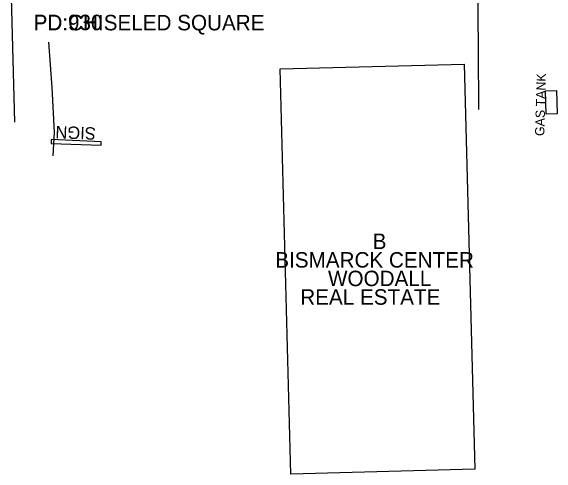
# Model space of a CAD drawing. Extents: x 954793 to 988390, y 1867850 to 1924428.
# Drawn here: x 958273.1 to 958449.8, y 1917282.5 to 1917432.3 of the extents above; entities that cross this region are included whole.
import ezdxf

# ---------------------------------------------------------------- set-up
doc = ezdxf.new("R2010")
doc.units = 0
for name, color, linetype in [('S_BUILDING', 7, 'Continuous'), ('S_BUILDING_ANNOT', 7, 'Continuous'), ('S_PARKING', 7, 'Continuous'), ('S_PRIMARY_CTL_ANNOT', 7, 'Continuous'), ('S_SIGN', 7, 'Continuous'), ('S_SIGN_ANNOT', 7, 'Continuous'), ('S_STREAM', 7, 'Continuous'), ('S_TANK', 7, 'Continuous'), ('S_TANK_ANNOT', 7, 'Continuous')]:
    doc.layers.add(name, color=color, linetype=linetype)

msp = doc.modelspace()

# ---------------------------------------------------------------- linework, layer by layer
at = {"layer": 'S_BUILDING'}
msp.add_lwpolyline([(958363.64, 1917282.5), (958360.24, 1917413.5), (958419.74, 1917415.04), (958423.14, 1917284.05)], close=True, dxfattribs=at)
at = {"layer": 'S_PARKING'}
for points in [[(958407.07, 1917494.26), (958423.73, 1917494.27), (958423.97, 1917455.08), (958424.24, 1917419.55), (958424.41, 1917400.43)], [(958286.76, 1917385.45), (958287.22, 1917393.01), (958286.43, 1917407.52), (958285.36, 1917422.12)]]:
    msp.add_lwpolyline(points, dxfattribs=at)
at = {"layer": 'S_SIGN'}
msp.add_lwpolyline([(958302.32, 1917389.99), (958286.12, 1917390.74), (958286.1, 1917389.42), (958302.26, 1917388.86), (958302.29, 1917389.98)], dxfattribs=at)
at = {"layer": 'S_STREAM'}
msp.add_lwpolyline([(958274.39, 1917396.3), (958273.09, 1917444.84)], dxfattribs=at)
at = {"layer": 'S_TANK'}
msp.add_lwpolyline([(958446.23, 1917398.86), (958446.03, 1917406.45), (958449.58, 1917406.55), (958449.78, 1917398.95)], close=True, dxfattribs=at)

# ---------------------------------------------------------------- texts
at = {"layer": 'S_BUILDING_ANNOT'}
for s, height, p in [('B', 5, (958390.13, 1917355.27)), ('BISMARCK CENTER', 5.0004, (958358.6, 1917349.27)), ('WOODALL ', 5, (958375.66, 1917343.27)), ('REAL ESTATE', 5.0004, (958366.69, 1917337.27))]:
    msp.add_text(s, height=height, dxfattribs=at).set_placement(p)
at = {"layer": 'S_PRIMARY_CTL_ANNOT'}
for s, p in [('PD:930', (958280.39, 1917426.05)), ('PD:CHISELED SQUARE', (958280.44, 1917425.99))]:
    msp.add_text(s, height=5, dxfattribs=at).set_placement(p)
at = {"layer": 'S_SIGN_ANNOT'}
msp.add_text('SIGN', height=4, rotation=177.7338, dxfattribs=at).set_placement((958300.64, 1917394.59))
at = {"layer": 'S_TANK_ANNOT'}
msp.add_text('GAS TANK', height=3, rotation=88.4038, dxfattribs=at).set_placement((958445.63, 1917391.78))

doc.saveas('drawing.dxf')
